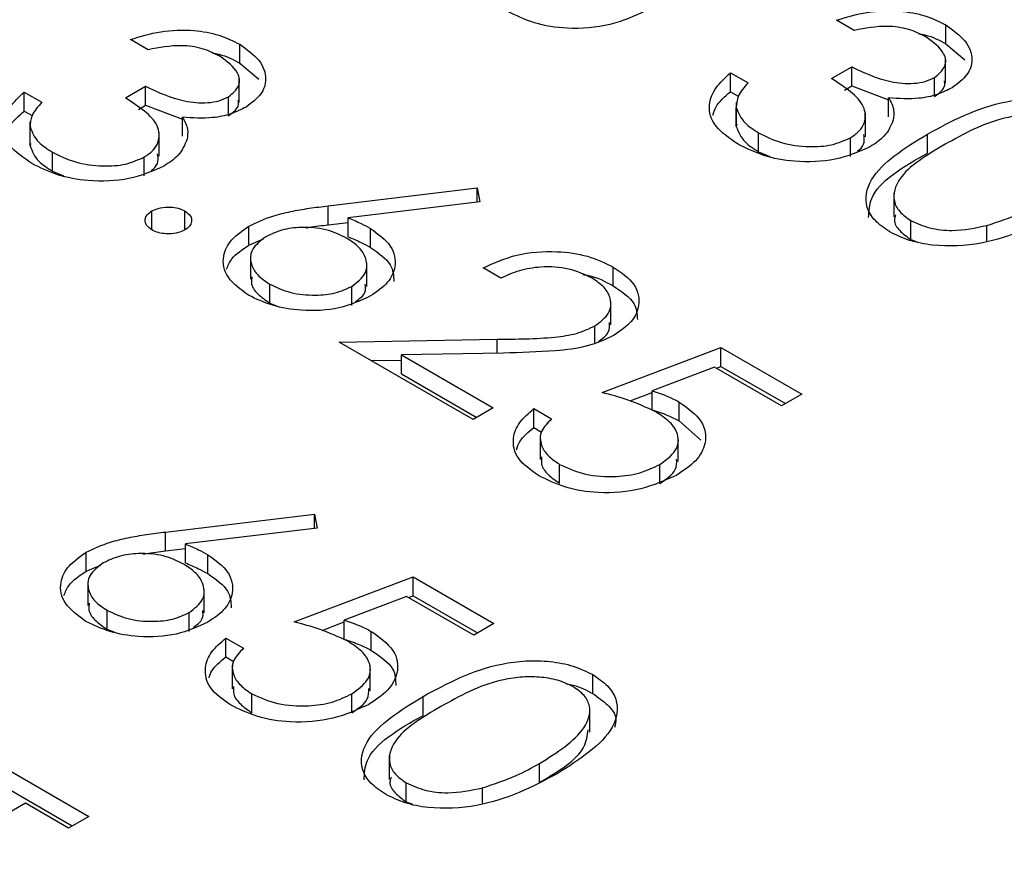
# Model space of a CAD drawing. Header units: inches. Extents: x 1802 to 2468, y -208 to -72.
# Tile 373 of 595: x 2122.184 to 2122.608, y -113.892 to -113.527. Entities that reach past the tile are written whole.
import ezdxf

# ---------------------------------------------------------------- set-up
doc = ezdxf.new("R2010")
doc.units = ezdxf.units.IN
doc.header["$LTSCALE"] = 0.5
doc.header["$MEASUREMENT"] = 0
doc.layers.add('DSS-M-S', color=53, linetype='Continuous')
doc.layers.add('DST-M-S', color=53, linetype='Continuous')

msp = doc.modelspace()

# ---------------------------------------------------------------- linework, layer by layer
at = {"layer": 'DSS-M-S', "linetype": 'Continuous', "lineweight": 25}
for p, q in [((2122.5434, -113.53187), (2122.53579, -113.52748)), ((2122.5828, -113.53766), (2122.5828, -113.5295)), ((2122.23962, -113.54019), (2122.232, -113.5358)), ((2122.5828, -113.53766), (2122.59096, -113.54457)), ((2122.27902, -113.54599), (2122.27902, -113.53782)), ((2122.27902, -113.54599), (2122.28718, -113.55289)), ((2122.5826, -113.55456), (2122.5826, -113.54435)), ((2122.4901, -113.55009), (2122.49771, -113.55448)), ((2122.4901, -113.55825), (2122.4901, -113.55009)), ((2122.53361, -113.5526), (2122.54231, -113.54757)), ((2122.54231, -113.55574), (2122.54231, -113.54757)), ((2122.27882, -113.56288), (2122.27882, -113.55268)), ((2122.57796, -113.56028), (2122.57796, -113.55212)), ((2122.18631, -113.55841), (2122.19393, -113.5628)), ((2122.18631, -113.56657), (2122.18631, -113.55841)), ((2122.22983, -113.56092), (2122.23853, -113.55589)), ((2122.23853, -113.56406), (2122.23853, -113.55589)), ((2122.4901, -113.55825), (2122.49351, -113.56022)), ((2122.53921, -113.55753), (2122.54231, -113.55574)), ((2122.54231, -113.55574), (2122.55817, -113.5617)), ((2122.27417, -113.5686), (2122.27417, -113.56044)), ((2122.49254, -113.56295), (2122.49254, -113.57315)), ((2122.55817, -113.56905), (2122.55817, -113.56089)), ((2122.18631, -113.56657), (2122.18973, -113.56854)), ((2122.23543, -113.56585), (2122.23853, -113.56406)), ((2122.23853, -113.56406), (2122.25439, -113.57002)), ((2122.49263, -113.57325), (2122.49263, -113.56509)), ((2122.18876, -113.57127), (2122.18876, -113.58147)), ((2122.25439, -113.57738), (2122.25439, -113.56921)), ((2122.54821, -113.5777), (2122.54821, -113.5675)), ((2122.18884, -113.58158), (2122.18884, -113.57341)), ((2122.24443, -113.58602), (2122.24443, -113.57582)), ((2122.49283, -113.57215), (2122.49263, -113.57325)), ((2122.50222, -113.58409), (2122.50222, -113.57592)), ((2122.54177, -113.5862), (2122.54177, -113.57803)), ((2122.57491, -113.58465), (2122.57491, -113.57648)), ((2122.18904, -113.58047), (2122.18884, -113.58158)), ((2122.19843, -113.59241), (2122.19843, -113.58424)), ((2122.50222, -113.58409), (2122.50705, -113.58615)), ((2122.23798, -113.59452), (2122.23798, -113.58635)), ((2122.19843, -113.59241), (2122.20326, -113.59447)), ((2122.56034, -113.60197), (2122.56034, -113.61217)), ((2122.24125, -113.61775), (2122.24125, -113.60959)), ((2122.25539, -113.61775), (2122.25539, -113.60959)), ((2122.56767, -113.62188), (2122.56767, -113.61371)), ((2122.60045, -113.62242), (2122.60045, -113.61581)), ((2122.56767, -113.62188), (2122.57035, -113.62289)), ((2122.2471, -113.74779), (2122.31114, -113.74006)), ((2122.31114, -113.74006), (2122.3124, -113.7461)), ((2122.31114, -113.74625), (2122.31114, -113.74006)), ((2122.2471, -113.75596), (2122.2471, -113.74779)), ((2122.3124, -113.7461), (2122.2557, -113.75295)), ((2122.2557, -113.76112), (2122.2557, -113.75295)), ((2122.21296, -113.76471), (2122.21296, -113.75654)), ((2122.2471, -113.75596), (2122.2557, -113.75492)), ((2122.2653, -113.76572), (2122.2653, -113.75755)), ((2122.21296, -113.76471), (2122.21929, -113.76206)), ((2122.21374, -113.76922), (2122.21374, -113.77943)), ((2122.30244, -113.78653), (2122.35357, -113.76706)), ((2122.35357, -113.76706), (2122.38838, -113.78716)), ((2122.35357, -113.77523), (2122.35357, -113.76706)), ((2122.26368, -113.78256), (2122.26368, -113.77235)), ((2122.35082, -113.77552), (2122.32393, -113.78576)), ((2122.37968, -113.79218), (2122.35082, -113.77552)), ((2122.3516, -113.77598), (2122.35357, -113.77523)), ((2122.35357, -113.77523), (2122.38131, -113.79124)), ((2122.22194, -113.78967), (2122.22194, -113.78151)), ((2122.25726, -113.79063), (2122.25726, -113.78247)), ((2122.31444, -113.79013), (2122.32393, -113.78651)), ((2122.32393, -113.79393), (2122.32393, -113.78576)), ((2122.38838, -113.78716), (2122.37968, -113.79218)), ((2122.22194, -113.78967), (2122.22521, -113.79096)), ((2122.33557, -113.79875), (2122.33557, -113.79058)), ((2122.27307, -113.79344), (2122.28068, -113.79783)), ((2122.27307, -113.8016), (2122.27307, -113.79344)), ((2122.27307, -113.8016), (2122.27639, -113.80352)), ((2122.27582, -113.80506), (2122.27582, -113.81526)), ((2122.33519, -113.81617), (2122.33519, -113.80596)), ((2122.43089, -113.81735), (2122.43089, -113.80919)), ((2122.28417, -113.8256), (2122.28417, -113.81743)), ((2122.32722, -113.82561), (2122.32722, -113.81744)), ((2122.35789, -113.82674), (2122.35789, -113.81858)), ((2122.42968, -113.83398), (2122.42968, -113.82378)), ((2122.16945, -113.84446), (2122.21405, -113.87021)), ((2122.34332, -113.84406), (2122.34332, -113.85427)), ((2122.40796, -113.85561), (2122.40796, -113.84745)), ((2122.16945, -113.85263), (2122.20698, -113.87429)), ((2122.35065, -113.86397), (2122.35065, -113.85581)), ((2122.38342, -113.86451), (2122.38342, -113.85791)), ((2122.18686, -113.86456), (2122.11071, -113.90852)), ((2122.20535, -113.87524), (2122.18686, -113.86456)), ((2122.35065, -113.86397), (2122.35332, -113.86499)), ((2122.21405, -113.87021), (2122.20535, -113.87524))]:
    msp.add_line(p, q, dxfattribs=at)
for points, knots in [([(2122.45364, -113.52341), (2122.44874, -113.52566), (2122.43895, -113.53017), (2122.42109, -113.53167), (2122.40533, -113.52913), (2122.39788, -113.52543), (2122.39414, -113.52358)], [0, 0, 0, 0, 0.279864, 0.559271, 0.779424, 1, 1, 1, 1]), ([(2122.53579, -113.52748), (2122.54003, -113.52616), (2122.54849, -113.52352), (2122.56219, -113.5231), (2122.57418, -113.52524), (2122.57993, -113.52808), (2122.5828, -113.5295)], [0, 0, 0, 0, 0.280288, 0.55968, 0.779747, 1, 1, 1, 1]), ([(2122.232, -113.5358), (2122.23624, -113.53448), (2122.24471, -113.53184), (2122.25841, -113.53142), (2122.2704, -113.53356), (2122.27614, -113.5364), (2122.27902, -113.53782)], [0, 0, 0, 0, 0.280288, 0.55968, 0.779747, 1, 1, 1, 1]), ([(2122.5742, -113.53458), (2122.57182, -113.53341), (2122.56706, -113.53107), (2122.5558, -113.52947), (2122.54811, -113.53096), (2122.5434, -113.53187)], [0, 0, 0, 0, 0.280636, 0.560364, 1, 1, 1, 1]), ([(2122.57111, -113.53329), (2122.57201, -113.53344), (2122.57654, -113.5342), (2122.58002, -113.53612), (2122.5828, -113.53766)], [0, 0, 0, 0, 0.199798, 1, 1, 1, 1]), ([(2122.5828, -113.5295), (2122.58587, -113.5317), (2122.592, -113.53609), (2122.59476, -113.54398), (2122.59258, -113.55126), (2122.58789, -113.55478), (2122.58554, -113.55653)], [0, 0, 0, 0, 0.280085, 0.559868, 0.780099, 1, 1, 1, 1]), ([(2122.57796, -113.55212), (2122.57975, -113.55059), (2122.58335, -113.54751), (2122.58234, -113.54059), (2122.57729, -113.53686), (2122.5742, -113.53458)], [0, 0, 0, 0, 0.278859, 0.5600742, 1, 1, 1, 1]), ([(2122.27042, -113.5429), (2122.26803, -113.54173), (2122.26328, -113.53939), (2122.25202, -113.53779), (2122.24432, -113.53928), (2122.23962, -113.54019)], [0, 0, 0, 0, 0.280636, 0.560364, 1, 1, 1, 1]), ([(2122.26732, -113.54161), (2122.26823, -113.54176), (2122.27275, -113.54252), (2122.27623, -113.54444), (2122.27902, -113.54599)], [0, 0, 0, 0, 0.199798, 1, 1, 1, 1]), ([(2122.27902, -113.53782), (2122.28208, -113.54002), (2122.28821, -113.54441), (2122.29098, -113.5523), (2122.2888, -113.55958), (2122.2841, -113.5631), (2122.28175, -113.56485)], [0, 0, 0, 0, 0.280085, 0.559868, 0.780099, 1, 1, 1, 1]), ([(2122.27417, -113.56044), (2122.27596, -113.55891), (2122.27956, -113.55583), (2122.27856, -113.54891), (2122.2735, -113.54518), (2122.27042, -113.5429)], [0, 0, 0, 0, 0.278859, 0.5600742, 1, 1, 1, 1]), ([(2122.49338, -113.58087), (2122.48982, -113.57842), (2122.48273, -113.57354), (2122.48006, -113.56448), (2122.4833, -113.55645), (2122.48783, -113.55221), (2122.4901, -113.55009)], [0, 0, 0, 0, 0.279886, 0.558979, 0.779263, 1, 1, 1, 1]), ([(2122.54231, -113.54757), (2122.54755, -113.55008), (2122.5554, -113.55385), (2122.56741, -113.55503), (2122.57404, -113.55399), (2122.57665, -113.55274), (2122.57796, -113.55212)], [0, 0, 0, 0, 0.499418, 0.749016, 0.874544, 1, 1, 1, 1]), ([(2122.49771, -113.55448), (2122.49602, -113.55635), (2122.49301, -113.55969), (2122.49274, -113.56344), (2122.49263, -113.56509)], [0, 0, 0, 0, 0.560694, 1, 1, 1, 1]), ([(2122.54177, -113.57803), (2122.54312, -113.57711), (2122.54584, -113.57526), (2122.54854, -113.57064), (2122.54796, -113.56186), (2122.53935, -113.5563), (2122.53361, -113.5526)], [0, 0, 0, 0, 0.125587, 0.251191, 0.500605, 1, 1, 1, 1]), ([(2122.57796, -113.56028), (2122.57999, -113.55876), (2122.58276, -113.55669), (2122.58227, -113.55421), (2122.58214, -113.55355)], [0, 0, 0, 0, 0.735871, 1, 1, 1, 1]), ([(2122.18959, -113.58919), (2122.18604, -113.58674), (2122.17894, -113.58186), (2122.17627, -113.5728), (2122.17951, -113.56477), (2122.18404, -113.56053), (2122.18631, -113.55841)], [0, 0, 0, 0, 0.279886, 0.558979, 0.779263, 1, 1, 1, 1]), ([(2122.23853, -113.55589), (2122.24377, -113.55841), (2122.25162, -113.56217), (2122.26363, -113.56336), (2122.27025, -113.56231), (2122.27287, -113.56106), (2122.27417, -113.56044)], [0, 0, 0, 0, 0.499418, 0.749016, 0.874544, 1, 1, 1, 1]), ([(2122.48252, -113.56839), (2122.4829, -113.56717), (2122.48404, -113.56349), (2122.48767, -113.56035), (2122.4901, -113.55825)], [0, 0, 0, 0, 0.331479, 1, 1, 1, 1]), ([(2122.58554, -113.55653), (2122.58344, -113.55758), (2122.57924, -113.55969), (2122.56968, -113.56168), (2122.56253, -113.56119), (2122.55817, -113.56089)], [0, 0, 0, 0, 0.280508, 0.560792, 1, 1, 1, 1]), ([(2122.19393, -113.5628), (2122.19224, -113.56468), (2122.18922, -113.56802), (2122.18896, -113.57176), (2122.18884, -113.57341)], [0, 0, 0, 0, 0.560694, 1, 1, 1, 1]), ([(2122.23798, -113.58635), (2122.23934, -113.58543), (2122.24205, -113.58358), (2122.24476, -113.57896), (2122.24418, -113.57018), (2122.23557, -113.56463), (2122.22983, -113.56092)], [0, 0, 0, 0, 0.125587, 0.251191, 0.500605, 1, 1, 1, 1]), ([(2122.27417, -113.5686), (2122.27621, -113.56708), (2122.27897, -113.56501), (2122.27848, -113.56253), (2122.27835, -113.56187)], [0, 0, 0, 0, 0.735871, 1, 1, 1, 1]), ([(2122.55817, -113.56089), (2122.55912, -113.56263), (2122.5608, -113.56573), (2122.56033, -113.56896), (2122.56013, -113.57038)], [0, 0, 0, 0, 0.559795, 1, 1, 1, 1]), ([(2122.57491, -113.57648), (2122.58537, -113.57082), (2122.59847, -113.56374), (2122.61912, -113.56095), (2122.62969, -113.5612), (2122.63987, -113.56314), (2122.64524, -113.56578), (2122.64792, -113.56709)], [0, 0, 0, 0, 0.498702, 0.624177, 0.749467, 0.874745, 1, 1, 1, 1]), ([(2122.17874, -113.57671), (2122.17911, -113.57549), (2122.18026, -113.57181), (2122.18389, -113.56867), (2122.18631, -113.56657)], [0, 0, 0, 0, 0.331479, 1, 1, 1, 1]), ([(2122.28175, -113.56485), (2122.27966, -113.56591), (2122.27546, -113.56801), (2122.26589, -113.57), (2122.25875, -113.56951), (2122.25439, -113.56921)], [0, 0, 0, 0, 0.280508, 0.560792, 1, 1, 1, 1]), ([(2122.49263, -113.56509), (2122.49354, -113.56738), (2122.49518, -113.57147), (2122.50006, -113.57456), (2122.50222, -113.57592)], [0, 0, 0, 0, 0.558748, 1, 1, 1, 1]), ([(2122.25439, -113.56921), (2122.25533, -113.57095), (2122.25702, -113.57405), (2122.25655, -113.57728), (2122.25634, -113.5787)], [0, 0, 0, 0, 0.559795, 1, 1, 1, 1]), ([(2122.56013, -113.57038), (2122.55916, -113.57282), (2122.55742, -113.57718), (2122.55235, -113.58053), (2122.55011, -113.58201)], [0, 0, 0, 0, 0.559419, 1, 1, 1, 1]), ([(2122.63947, -113.57226), (2122.63733, -113.57125), (2122.63305, -113.56923), (2122.62491, -113.56797), (2122.61662, -113.568), (2122.60067, -113.57073), (2122.59061, -113.57636), (2122.58256, -113.58086)], [0, 0, 0, 0, 0.125139, 0.250418, 0.375519, 0.500847, 1, 1, 1, 1]), ([(2122.18884, -113.57341), (2122.18976, -113.5757), (2122.19139, -113.57979), (2122.19628, -113.58288), (2122.19843, -113.58424)], [0, 0, 0, 0, 0.558748, 1, 1, 1, 1]), ([(2122.49263, -113.57325), (2122.49354, -113.57554), (2122.49518, -113.57964), (2122.50006, -113.58273), (2122.50222, -113.58409)], [0, 0, 0, 0, 0.558748, 1, 1, 1, 1]), ([(2122.25634, -113.5787), (2122.25537, -113.58114), (2122.25364, -113.5855), (2122.24857, -113.58885), (2122.24633, -113.59033)], [0, 0, 0, 0, 0.559419, 1, 1, 1, 1]), ([(2122.50222, -113.57592), (2122.50535, -113.57751), (2122.51162, -113.58067), (2122.52313, -113.58223), (2122.534, -113.58153), (2122.53918, -113.5792), (2122.54177, -113.57803)], [0, 0, 0, 0, 0.280599, 0.560151, 0.780303, 1, 1, 1, 1]), ([(2122.54475, -113.58389), (2122.54501, -113.58369), (2122.54654, -113.58255), (2122.54803, -113.58004), (2122.54763, -113.57777), (2122.54744, -113.5767)], [0, 0, 0, 0, 0.095862, 0.573701, 1, 1, 1, 1]), ([(2122.55872, -113.61859), (2122.55644, -113.61704), (2122.55189, -113.61395), (2122.54732, -113.60618), (2122.55043, -113.59152), (2122.56512, -113.5825), (2122.57491, -113.57648)], [0, 0, 0, 0, 0.125551, 0.25109, 0.50025, 1, 1, 1, 1]), ([(2122.18884, -113.58158), (2122.18976, -113.58386), (2122.19139, -113.58796), (2122.19628, -113.59105), (2122.19843, -113.59241)], [0, 0, 0, 0, 0.558748, 1, 1, 1, 1]), ([(2122.19843, -113.58424), (2122.20157, -113.58583), (2122.20784, -113.58899), (2122.21935, -113.59056), (2122.23022, -113.58985), (2122.2354, -113.58752), (2122.23798, -113.58635)], [0, 0, 0, 0, 0.280599, 0.560151, 0.780303, 1, 1, 1, 1]), ([(2122.55011, -113.58201), (2122.54534, -113.58406), (2122.53579, -113.58817), (2122.51867, -113.58885), (2122.504, -113.58612), (2122.49692, -113.58262), (2122.49338, -113.58087)], [0, 0, 0, 0, 0.279304, 0.558838, 0.779277, 1, 1, 1, 1]), ([(2122.58256, -113.58086), (2122.57469, -113.58547), (2122.56291, -113.59238), (2122.55948, -113.60377), (2122.56248, -113.60999), (2122.56594, -113.61247), (2122.56767, -113.61371)], [0, 0, 0, 0, 0.500291, 0.749086, 0.874606, 1, 1, 1, 1]), ([(2122.24097, -113.59221), (2122.24122, -113.59202), (2122.24275, -113.59087), (2122.24425, -113.58836), (2122.24385, -113.58609), (2122.24366, -113.58502)], [0, 0, 0, 0, 0.0958622, 0.5737014, 1, 1, 1, 1]), ([(2122.54958, -113.61245), (2122.54972, -113.60966), (2122.55026, -113.59871), (2122.56438, -113.59066), (2122.57491, -113.58465)], [0, 0, 0, 0, 0.254367, 1, 1, 1, 1]), ([(2122.24633, -113.59033), (2122.24156, -113.59238), (2122.23201, -113.59649), (2122.21489, -113.59717), (2122.20021, -113.59444), (2122.19313, -113.59094), (2122.18959, -113.58919)], [0, 0, 0, 0, 0.279304, 0.558838, 0.779277, 1, 1, 1, 1]), ([(2122.60045, -113.61581), (2122.60544, -113.61418), (2122.61436, -113.61126), (2122.62174, -113.60716), (2122.62499, -113.60535)], [0, 0, 0, 0, 0.5595988, 1, 1, 1, 1]), ([(2122.24125, -113.61775), (2122.24034, -113.61708), (2122.23851, -113.61573), (2122.23813, -113.61329), (2122.23902, -113.61114), (2122.24051, -113.61011), (2122.24125, -113.60959)], [0, 0, 0, 0, 0.279581, 0.559143, 0.779575, 1, 1, 1, 1]), ([(2122.24125, -113.60959), (2122.24242, -113.60906), (2122.24475, -113.608), (2122.24898, -113.60777), (2122.25272, -113.60829), (2122.2545, -113.60916), (2122.25539, -113.60959)], [0, 0, 0, 0, 0.279576, 0.559284, 0.779552, 1, 1, 1, 1]), ([(2122.25539, -113.60959), (2122.25632, -113.61026), (2122.25817, -113.61161), (2122.25851, -113.61405), (2122.25766, -113.61622), (2122.25615, -113.61724), (2122.25539, -113.61775)], [0, 0, 0, 0, 0.279602, 0.559212, 0.779475, 1, 1, 1, 1]), ([(2122.63257, -113.60977), (2122.62191, -113.61537), (2122.60593, -113.62377), (2122.58033, -113.62524), (2122.56681, -113.62256), (2122.56141, -113.61991), (2122.55872, -113.61859)], [0, 0, 0, 0, 0.499407, 0.748743, 0.874372, 1, 1, 1, 1]), ([(2122.56118, -113.61122), (2122.56091, -113.61196), (2122.5601, -113.61427), (2122.56264, -113.61816), (2122.566, -113.62064), (2122.56767, -113.62188)], [0, 0, 0, 0, 0.191677, 0.596042, 1, 1, 1, 1]), ([(2122.56767, -113.61371), (2122.57028, -113.61488), (2122.5755, -113.61722), (2122.58751, -113.61856), (2122.59554, -113.61685), (2122.60045, -113.61581)], [0, 0, 0, 0, 0.2802572, 0.5607811, 1, 1, 1, 1]), ([(2122.25539, -113.61775), (2122.25423, -113.61828), (2122.25189, -113.61935), (2122.24766, -113.61956), (2122.24393, -113.61904), (2122.24214, -113.61818), (2122.24125, -113.61775)], [0, 0, 0, 0, 0.279469, 0.559358, 0.779674, 1, 1, 1, 1]), ([(2122.21296, -113.75654), (2122.2163, -113.75496), (2122.22179, -113.75236), (2122.23096, -113.75018), (2122.23894, -113.74881), (2122.24438, -113.74813), (2122.2471, -113.74779)], [0, 0, 0, 0, 0.3393742, 0.5594856, 0.7797313, 1, 1, 1, 1]), ([(2122.2557, -113.75295), (2122.25758, -113.75375), (2122.26095, -113.75516), (2122.26397, -113.75682), (2122.2653, -113.75755)], [0, 0, 0, 0, 0.55991, 1, 1, 1, 1]), ([(2122.21283, -113.78629), (2122.20949, -113.78384), (2122.20281, -113.77893), (2122.20113, -113.77001), (2122.20491, -113.76221), (2122.21028, -113.75843), (2122.21296, -113.75654)], [0, 0, 0, 0, 0.27967, 0.559085, 0.779558, 1, 1, 1, 1]), ([(2122.255, -113.76166), (2122.25219, -113.76029), (2122.24659, -113.75756), (2122.23619, -113.75672), (2122.2269, -113.75793), (2122.22248, -113.76005), (2122.22027, -113.76112)], [0, 0, 0, 0, 0.280127, 0.559515, 0.779719, 1, 1, 1, 1]), ([(2122.23753, -113.75728), (2122.23801, -113.7572), (2122.24114, -113.75664), (2122.24437, -113.75627), (2122.2471, -113.75596)], [0, 0, 0, 0, 0.153172, 1, 1, 1, 1]), ([(2122.2653, -113.75755), (2122.26859, -113.75994), (2122.27518, -113.76473), (2122.27665, -113.77343), (2122.27336, -113.78112), (2122.26801, -113.78477), (2122.26533, -113.7866)], [0, 0, 0, 0, 0.279638, 0.559326, 0.779527, 1, 1, 1, 1]), ([(2122.22027, -113.76112), (2122.21803, -113.76283), (2122.21354, -113.76626), (2122.21345, -113.77243), (2122.21627, -113.77769), (2122.22005, -113.78023), (2122.22194, -113.78151)], [0, 0, 0, 0, 0.279059, 0.55882, 0.779303, 1, 1, 1, 1]), ([(2122.25726, -113.78247), (2122.25953, -113.78071), (2122.26407, -113.77718), (2122.26387, -113.77087), (2122.26083, -113.76553), (2122.25694, -113.76295), (2122.255, -113.76166)], [0, 0, 0, 0, 0.278754, 0.558605, 0.779147, 1, 1, 1, 1]), ([(2122.2557, -113.76112), (2122.25758, -113.76191), (2122.26095, -113.76333), (2122.26397, -113.76499), (2122.2653, -113.76572)], [0, 0, 0, 0, 0.55991, 1, 1, 1, 1]), ([(2122.20342, -113.77511), (2122.20401, -113.77357), (2122.20553, -113.76964), (2122.21015, -113.76657), (2122.21296, -113.76471)], [0, 0, 0, 0, 0.391537, 1, 1, 1, 1]), ([(2122.2653, -113.76572), (2122.26874, -113.7681), (2122.27492, -113.77239), (2122.27522, -113.77791), (2122.27535, -113.78037)], [0, 0, 0, 0, 0.556632, 1, 1, 1, 1]), ([(2122.21431, -113.77843), (2122.21415, -113.77928), (2122.21368, -113.78178), (2122.2164, -113.78587), (2122.22009, -113.7884), (2122.22194, -113.78967)], [0, 0, 0, 0, 0.203775, 0.601695, 1, 1, 1, 1]), ([(2122.22194, -113.78151), (2122.22481, -113.78286), (2122.23054, -113.78557), (2122.24093, -113.78655), (2122.25047, -113.78564), (2122.255, -113.78353), (2122.25726, -113.78247)], [0, 0, 0, 0, 0.280018, 0.559853, 0.779987, 1, 1, 1, 1]), ([(2122.25892, -113.789), (2122.26059, -113.78776), (2122.26359, -113.78553), (2122.26324, -113.78275), (2122.26308, -113.78153)], [0, 0, 0, 0, 0.558411, 1, 1, 1, 1]), ([(2122.26533, -113.7866), (2122.26101, -113.78859), (2122.25237, -113.79256), (2122.23653, -113.79335), (2122.22281, -113.79107), (2122.21616, -113.78788), (2122.21283, -113.78629)], [0, 0, 0, 0, 0.279631, 0.55896, 0.779478, 1, 1, 1, 1]), ([(2122.32549, -113.79481), (2122.32152, -113.79295), (2122.31443, -113.78963), (2122.30611, -113.78748), (2122.30244, -113.78653)], [0, 0, 0, 0, 0.559416, 1, 1, 1, 1]), ([(2122.32393, -113.78576), (2122.32627, -113.78653), (2122.33044, -113.7879), (2122.334, -113.78976), (2122.33557, -113.79058)], [0, 0, 0, 0, 0.560064, 1, 1, 1, 1]), ([(2122.33557, -113.79058), (2122.3392, -113.79317), (2122.34645, -113.79835), (2122.34773, -113.80791), (2122.34341, -113.81614), (2122.33748, -113.82006), (2122.33452, -113.82202)], [0, 0, 0, 0, 0.2796881, 0.5590255, 0.7792916, 1, 1, 1, 1]), ([(2122.27502, -113.8222), (2122.27176, -113.81988), (2122.26523, -113.81526), (2122.2635, -113.80676), (2122.26633, -113.79925), (2122.27082, -113.79538), (2122.27307, -113.79344)], [0, 0, 0, 0, 0.2796245, 0.5590192, 0.7793803, 1, 1, 1, 1]), ([(2122.32393, -113.79393), (2122.32627, -113.7947), (2122.33044, -113.79607), (2122.334, -113.79793), (2122.33557, -113.79875)], [0, 0, 0, 0, 0.560064, 1, 1, 1, 1]), ([(2122.32722, -113.81744), (2122.32985, -113.81556), (2122.33508, -113.81181), (2122.33574, -113.80484), (2122.33198, -113.79902), (2122.32765, -113.79622), (2122.32549, -113.79481)], [0, 0, 0, 0, 0.279539, 0.558617, 0.779047, 1, 1, 1, 1]), ([(2122.28068, -113.79783), (2122.27894, -113.7996), (2122.27547, -113.80312), (2122.2758, -113.80891), (2122.27887, -113.8138), (2122.2824, -113.81622), (2122.28417, -113.81743)], [0, 0, 0, 0, 0.28005, 0.559166, 0.779583, 1, 1, 1, 1]), ([(2122.33557, -113.79875), (2122.3394, -113.80133), (2122.34598, -113.80576), (2122.34609, -113.81153), (2122.34614, -113.81394)], [0, 0, 0, 0, 0.581865, 1, 1, 1, 1]), ([(2122.26583, -113.81059), (2122.26615, -113.80957), (2122.2672, -113.80627), (2122.27066, -113.80351), (2122.27307, -113.8016)], [0, 0, 0, 0, 0.306143, 1, 1, 1, 1]), ([(2122.35789, -113.81858), (2122.36835, -113.81292), (2122.38144, -113.80584), (2122.40209, -113.80304), (2122.41266, -113.8033), (2122.42285, -113.80524), (2122.42821, -113.80787), (2122.43089, -113.80919)], [0, 0, 0, 0, 0.498702, 0.624177, 0.749467, 0.874745, 1, 1, 1, 1]), ([(2122.42244, -113.81436), (2122.42031, -113.81335), (2122.41602, -113.81133), (2122.40788, -113.81007), (2122.39959, -113.8101), (2122.38364, -113.81283), (2122.37358, -113.81845), (2122.36554, -113.82295)], [0, 0, 0, 0, 0.1251388, 0.2504182, 0.3755189, 0.5008471, 1, 1, 1, 1]), ([(2122.43089, -113.80919), (2122.43319, -113.81074), (2122.43779, -113.81386), (2122.44246, -113.82167), (2122.43977, -113.83646), (2122.42524, -113.8457), (2122.41554, -113.85186)], [0, 0, 0, 0, 0.1256, 0.251197, 0.500581, 1, 1, 1, 1]), ([(2122.27641, -113.81424), (2122.2763, -113.8153), (2122.27603, -113.81795), (2122.27897, -113.82197), (2122.28243, -113.82439), (2122.28417, -113.8256)], [0, 0, 0, 0, 0.251787, 0.625894, 1, 1, 1, 1]), ([(2122.32722, -113.82561), (2122.33003, -113.82374), (2122.33464, -113.82067), (2122.33454, -113.81668), (2122.33451, -113.81512)], [0, 0, 0, 0, 0.608372, 1, 1, 1, 1]), ([(2122.40796, -113.84745), (2122.41553, -113.84272), (2122.42686, -113.83563), (2122.43058, -113.82431), (2122.42766, -113.81808), (2122.42418, -113.8156), (2122.42244, -113.81436)], [0, 0, 0, 0, 0.5000715, 0.7490206, 0.8745985, 1, 1, 1, 1]), ([(2122.41941, -113.81312), (2122.42045, -113.81331), (2122.42485, -113.81409), (2122.42828, -113.81594), (2122.43089, -113.81735)], [0, 0, 0, 0, 0.237776, 1, 1, 1, 1]), ([(2122.28417, -113.81743), (2122.28772, -113.81905), (2122.29483, -113.82229), (2122.30771, -113.82303), (2122.31912, -113.82143), (2122.32452, -113.81877), (2122.32722, -113.81744)], [0, 0, 0, 0, 0.279617, 0.559357, 0.779559, 1, 1, 1, 1]), ([(2122.34169, -113.86068), (2122.33941, -113.85914), (2122.33486, -113.85605), (2122.3303, -113.84828), (2122.33341, -113.83362), (2122.34809, -113.8246), (2122.35789, -113.81858)], [0, 0, 0, 0, 0.125551, 0.25109, 0.50025, 1, 1, 1, 1]), ([(2122.43089, -113.81735), (2122.43313, -113.81891), (2122.43762, -113.82202), (2122.44148, -113.82725), (2122.4406, -113.83063), (2122.44025, -113.83197)], [0, 0, 0, 0, 0.3758791, 0.7517484, 1, 1, 1, 1]), ([(2122.33452, -113.82202), (2122.32962, -113.82428), (2122.31983, -113.82878), (2122.30197, -113.83029), (2122.28621, -113.82775), (2122.27875, -113.82405), (2122.27502, -113.8222)], [0, 0, 0, 0, 0.2798641, 0.559271, 0.7794235, 1, 1, 1, 1]), ([(2122.36554, -113.82295), (2122.35767, -113.82757), (2122.34588, -113.83448), (2122.34245, -113.84587), (2122.34545, -113.85208), (2122.34891, -113.85457), (2122.35065, -113.85581)], [0, 0, 0, 0, 0.500291, 0.749086, 0.874606, 1, 1, 1, 1]), ([(2122.33255, -113.85454), (2122.33269, -113.85176), (2122.33323, -113.84081), (2122.34736, -113.83275), (2122.35789, -113.82674)], [0, 0, 0, 0, 0.254367, 1, 1, 1, 1]), ([(2122.40796, -113.85561), (2122.41602, -113.85089), (2122.42725, -113.84431), (2122.42856, -113.83541), (2122.42893, -113.8329)], [0, 0, 0, 0, 0.7173368, 1, 1, 1, 1]), ([(2122.38342, -113.85791), (2122.38841, -113.85627), (2122.39733, -113.85335), (2122.40471, -113.84925), (2122.40796, -113.84745)], [0, 0, 0, 0, 0.5595988, 1, 1, 1, 1]), ([(2122.41554, -113.85186), (2122.40489, -113.85747), (2122.38891, -113.86587), (2122.3633, -113.86733), (2122.34978, -113.86466), (2122.34439, -113.86201), (2122.34169, -113.86068)], [0, 0, 0, 0, 0.499407, 0.748743, 0.874372, 1, 1, 1, 1]), ([(2122.34415, -113.85332), (2122.34389, -113.85406), (2122.34308, -113.85636), (2122.34561, -113.86026), (2122.34897, -113.86273), (2122.35065, -113.86397)], [0, 0, 0, 0, 0.191677, 0.596042, 1, 1, 1, 1]), ([(2122.35065, -113.85581), (2122.35325, -113.85698), (2122.35847, -113.85932), (2122.37048, -113.86066), (2122.37851, -113.85895), (2122.38342, -113.85791)], [0, 0, 0, 0, 0.280257, 0.560781, 1, 1, 1, 1])]:
    msp.add_open_spline(points, degree=3, knots=knots, dxfattribs=at)
at = {"layer": 'DST-M-S', "linetype": 'Continuous', "lineweight": 25}
for p, q in [((2122.31706, -113.60737), (2122.38111, -113.59963)), ((2122.38111, -113.59963), (2122.38237, -113.60568)), ((2122.38111, -113.60583), (2122.38111, -113.59963)), ((2122.31706, -113.61553), (2122.31706, -113.60737)), ((2122.38237, -113.60568), (2122.32566, -113.61253)), ((2122.32566, -113.62069), (2122.32566, -113.61253)), ((2122.28293, -113.62428), (2122.28293, -113.61612)), ((2122.31706, -113.61553), (2122.32566, -113.61449)), ((2122.33527, -113.6253), (2122.33527, -113.61713)), ((2122.28293, -113.62428), (2122.28925, -113.62164)), ((2122.2837, -113.6288), (2122.2837, -113.63901)), ((2122.33365, -113.64213), (2122.33365, -113.63193)), ((2122.39137, -113.63846), (2122.38375, -113.63406)), ((2122.43971, -113.64188), (2122.43971, -113.63371)), ((2122.2919, -113.64925), (2122.2919, -113.64108)), ((2122.32723, -113.65021), (2122.32723, -113.64204)), ((2122.2919, -113.64925), (2122.29518, -113.65054)), ((2122.43861, -113.65862), (2122.43861, -113.64841)), ((2122.43182, -113.66637), (2122.43182, -113.65907)), ((2122.32174, -113.66609), (2122.38977, -113.66482)), ((2122.3794, -113.69938), (2122.32174, -113.66609)), ((2122.38977, -113.67078), (2122.38977, -113.66482)), ((2122.43492, -113.68778), (2122.48605, -113.66831)), ((2122.48605, -113.66831), (2122.52086, -113.68841)), ((2122.48605, -113.67648), (2122.48605, -113.66831)), ((2122.39251, -113.67073), (2122.34862, -113.67156)), ((2122.34862, -113.67156), (2122.3881, -113.69435)), ((2122.34862, -113.67972), (2122.34862, -113.67156)), ((2122.33544, -113.674), (2122.34862, -113.67375)), ((2122.48329, -113.67677), (2122.4564, -113.68701)), ((2122.51215, -113.69343), (2122.48329, -113.67677)), ((2122.48408, -113.67723), (2122.48605, -113.67648)), ((2122.48605, -113.67648), (2122.51378, -113.69249)), ((2122.34862, -113.67972), (2122.38103, -113.69843)), ((2122.44692, -113.69138), (2122.4564, -113.68776)), ((2122.4564, -113.69518), (2122.4564, -113.68701)), ((2122.52086, -113.68841), (2122.51215, -113.69343)), ((2122.3881, -113.69435), (2122.3794, -113.69938)), ((2122.46805, -113.7), (2122.46805, -113.69183)), ((2122.40554, -113.69469), (2122.41316, -113.69908)), ((2122.40554, -113.70285), (2122.40554, -113.69469)), ((2122.40554, -113.70285), (2122.40887, -113.70477)), ((2122.46805, -113.7), (2122.47734, -113.70819)), ((2122.4083, -113.70631), (2122.4083, -113.71651)), ((2122.46767, -113.71742), (2122.46767, -113.70721)), ((2122.41664, -113.72685), (2122.41664, -113.71868)), ((2122.4597, -113.72686), (2122.4597, -113.71869))]:
    msp.add_line(p, q, dxfattribs=at)
for points, knots in [([(2122.28293, -113.61612), (2122.28626, -113.61454), (2122.29176, -113.61194), (2122.30092, -113.60976), (2122.30891, -113.60838), (2122.31434, -113.6077), (2122.31706, -113.60737)], [0, 0, 0, 0, 0.339374, 0.559486, 0.779731, 1, 1, 1, 1]), ([(2122.32566, -113.61253), (2122.32755, -113.61332), (2122.33092, -113.61474), (2122.33394, -113.6164), (2122.33527, -113.61713)], [0, 0, 0, 0, 0.55991, 1, 1, 1, 1]), ([(2122.28279, -113.64587), (2122.27945, -113.64342), (2122.27277, -113.63851), (2122.2711, -113.62958), (2122.27488, -113.62179), (2122.28025, -113.61801), (2122.28293, -113.61612)], [0, 0, 0, 0, 0.2796696, 0.5590848, 0.7795576, 1, 1, 1, 1]), ([(2122.32496, -113.62123), (2122.32216, -113.61987), (2122.31655, -113.61714), (2122.30615, -113.6163), (2122.29686, -113.61751), (2122.29245, -113.61963), (2122.29024, -113.62069)], [0, 0, 0, 0, 0.280127, 0.559515, 0.779719, 1, 1, 1, 1]), ([(2122.30749, -113.61686), (2122.30797, -113.61677), (2122.31111, -113.61622), (2122.31433, -113.61585), (2122.31706, -113.61553)], [0, 0, 0, 0, 0.153172, 1, 1, 1, 1]), ([(2122.33527, -113.61713), (2122.33856, -113.61952), (2122.34515, -113.6243), (2122.34661, -113.63301), (2122.34333, -113.64069), (2122.33798, -113.64435), (2122.3353, -113.64618)], [0, 0, 0, 0, 0.279638, 0.559326, 0.779527, 1, 1, 1, 1]), ([(2122.29024, -113.62069), (2122.288, -113.62241), (2122.28351, -113.62584), (2122.28342, -113.63201), (2122.28623, -113.63727), (2122.29001, -113.63981), (2122.2919, -113.64108)], [0, 0, 0, 0, 0.279059, 0.55882, 0.779303, 1, 1, 1, 1]), ([(2122.32723, -113.64204), (2122.32949, -113.64028), (2122.33404, -113.63675), (2122.33383, -113.63044), (2122.3308, -113.62511), (2122.32691, -113.62252), (2122.32496, -113.62123)], [0, 0, 0, 0, 0.2787544, 0.558605, 0.7791474, 1, 1, 1, 1]), ([(2122.32566, -113.62069), (2122.32755, -113.62149), (2122.33092, -113.6229), (2122.33394, -113.62456), (2122.33527, -113.6253)], [0, 0, 0, 0, 0.55991, 1, 1, 1, 1]), ([(2122.27338, -113.63469), (2122.27398, -113.63315), (2122.2755, -113.62922), (2122.28012, -113.62615), (2122.28293, -113.62428)], [0, 0, 0, 0, 0.391537, 1, 1, 1, 1]), ([(2122.33527, -113.6253), (2122.3387, -113.62768), (2122.34488, -113.63196), (2122.34519, -113.63749), (2122.34532, -113.63994)], [0, 0, 0, 0, 0.556632, 1, 1, 1, 1]), ([(2122.38375, -113.63406), (2122.38837, -113.63197), (2122.3976, -113.62778), (2122.41427, -113.62652), (2122.42914, -113.62857), (2122.43618, -113.632), (2122.43971, -113.63371)], [0, 0, 0, 0, 0.280029, 0.559515, 0.779668, 1, 1, 1, 1]), ([(2122.43061, -113.63851), (2122.42742, -113.63701), (2122.42104, -113.634), (2122.4092, -113.63328), (2122.39903, -113.63508), (2122.39392, -113.63733), (2122.39137, -113.63846)], [0, 0, 0, 0, 0.279699, 0.558847, 0.779176, 1, 1, 1, 1]), ([(2122.43971, -113.63371), (2122.44314, -113.6361), (2122.44999, -113.64087), (2122.45148, -113.64971), (2122.44819, -113.65749), (2122.44281, -113.66121), (2122.44012, -113.66307)], [0, 0, 0, 0, 0.2798903, 0.5592237, 0.7795824, 1, 1, 1, 1]), ([(2122.28427, -113.638), (2122.28412, -113.63885), (2122.28365, -113.64136), (2122.28636, -113.64544), (2122.29006, -113.64798), (2122.2919, -113.64925)], [0, 0, 0, 0, 0.203775, 0.601695, 1, 1, 1, 1]), ([(2122.42662, -113.63698), (2122.4273, -113.63707), (2122.43242, -113.63777), (2122.43632, -113.63997), (2122.43971, -113.64188)], [0, 0, 0, 0, 0.131317, 1, 1, 1, 1]), ([(2122.43182, -113.65907), (2122.43409, -113.65735), (2122.43863, -113.6539), (2122.439, -113.6477), (2122.43633, -113.64236), (2122.43252, -113.63979), (2122.43061, -113.63851)], [0, 0, 0, 0, 0.279126, 0.558978, 0.77935, 1, 1, 1, 1]), ([(2122.2919, -113.64108), (2122.29477, -113.64244), (2122.3005, -113.64514), (2122.3109, -113.64612), (2122.32044, -113.64522), (2122.32496, -113.6431), (2122.32723, -113.64204)], [0, 0, 0, 0, 0.280018, 0.559853, 0.779987, 1, 1, 1, 1]), ([(2122.32889, -113.64858), (2122.33056, -113.64734), (2122.33355, -113.64511), (2122.3332, -113.64233), (2122.33305, -113.6411)], [0, 0, 0, 0, 0.5584105, 1, 1, 1, 1]), ([(2122.43971, -113.64188), (2122.4433, -113.64425), (2122.44961, -113.64843), (2122.44995, -113.65391), (2122.45009, -113.65627)], [0, 0, 0, 0, 0.569414, 1, 1, 1, 1]), ([(2122.3353, -113.64618), (2122.33098, -113.64816), (2122.32234, -113.65214), (2122.30649, -113.65292), (2122.29277, -113.65064), (2122.28612, -113.64746), (2122.28279, -113.64587)], [0, 0, 0, 0, 0.279631, 0.55896, 0.779478, 1, 1, 1, 1]), ([(2122.38977, -113.66482), (2122.39803, -113.66475), (2122.40953, -113.66465), (2122.42421, -113.66267), (2122.42928, -113.66027), (2122.43182, -113.65907)], [0, 0, 0, 0, 0.560717, 0.780532, 1, 1, 1, 1]), ([(2122.4334, -113.66574), (2122.43509, -113.66449), (2122.43835, -113.66209), (2122.43819, -113.65904), (2122.4381, -113.65758)], [0, 0, 0, 0, 0.5193613, 1, 1, 1, 1]), ([(2122.44012, -113.66307), (2122.43641, -113.66481), (2122.42898, -113.6683), (2122.41202, -113.67026), (2122.39991, -113.67055), (2122.39251, -113.67073)], [0, 0, 0, 0, 0.279288, 0.559154, 1, 1, 1, 1]), ([(2122.45797, -113.69606), (2122.454, -113.6942), (2122.44691, -113.69088), (2122.43858, -113.68873), (2122.43492, -113.68778)], [0, 0, 0, 0, 0.559416, 1, 1, 1, 1]), ([(2122.4564, -113.68701), (2122.45874, -113.68778), (2122.46292, -113.68915), (2122.46648, -113.69101), (2122.46805, -113.69183)], [0, 0, 0, 0, 0.560064, 1, 1, 1, 1]), ([(2122.46805, -113.69183), (2122.47167, -113.69442), (2122.47892, -113.6996), (2122.48021, -113.70916), (2122.47588, -113.71739), (2122.46996, -113.72131), (2122.46699, -113.72327)], [0, 0, 0, 0, 0.279688, 0.559025, 0.779292, 1, 1, 1, 1]), ([(2122.4075, -113.72345), (2122.40423, -113.72113), (2122.39771, -113.71651), (2122.39598, -113.70801), (2122.39881, -113.7005), (2122.4033, -113.69663), (2122.40554, -113.69469)], [0, 0, 0, 0, 0.279625, 0.559019, 0.77938, 1, 1, 1, 1]), ([(2122.4564, -113.69518), (2122.45874, -113.69595), (2122.46292, -113.69732), (2122.46648, -113.69918), (2122.46805, -113.7)], [0, 0, 0, 0, 0.560064, 1, 1, 1, 1]), ([(2122.4597, -113.71869), (2122.46232, -113.71681), (2122.46756, -113.71306), (2122.46821, -113.70609), (2122.46446, -113.70027), (2122.46013, -113.69747), (2122.45797, -113.69606)], [0, 0, 0, 0, 0.279539, 0.558617, 0.779047, 1, 1, 1, 1]), ([(2122.39808, -113.71242), (2122.39845, -113.71121), (2122.39952, -113.70769), (2122.40316, -113.70477), (2122.40554, -113.70285)], [0, 0, 0, 0, 0.345147, 1, 1, 1, 1]), ([(2122.41316, -113.69908), (2122.41142, -113.70085), (2122.40794, -113.70437), (2122.40828, -113.71016), (2122.41135, -113.71505), (2122.41488, -113.71747), (2122.41664, -113.71868)], [0, 0, 0, 0, 0.28005, 0.559166, 0.779583, 1, 1, 1, 1]), ([(2122.40888, -113.71549), (2122.40878, -113.71656), (2122.40851, -113.7192), (2122.41144, -113.72322), (2122.41491, -113.72564), (2122.41664, -113.72685)], [0, 0, 0, 0, 0.251787, 0.625894, 1, 1, 1, 1]), ([(2122.41664, -113.71868), (2122.4202, -113.7203), (2122.4273, -113.72354), (2122.44019, -113.72428), (2122.4516, -113.72268), (2122.457, -113.72002), (2122.4597, -113.71869)], [0, 0, 0, 0, 0.279617, 0.559357, 0.779559, 1, 1, 1, 1]), ([(2122.4597, -113.72686), (2122.4625, -113.72499), (2122.46711, -113.72192), (2122.46702, -113.71793), (2122.46698, -113.71637)], [0, 0, 0, 0, 0.608372, 1, 1, 1, 1]), ([(2122.46699, -113.72327), (2122.46209, -113.72553), (2122.4523, -113.73003), (2122.43445, -113.73154), (2122.41869, -113.729), (2122.41123, -113.7253), (2122.4075, -113.72345)], [0, 0, 0, 0, 0.279864, 0.559271, 0.779424, 1, 1, 1, 1])]:
    msp.add_open_spline(points, degree=3, knots=knots, dxfattribs=at)

doc.saveas('drawing.dxf')
